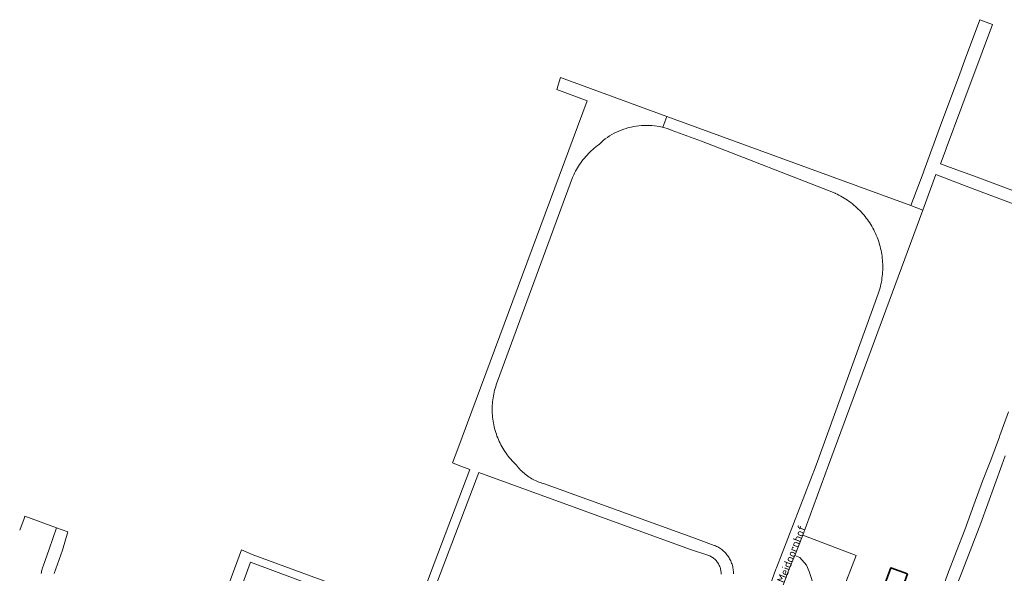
# Model space of a CAD drawing. Header units: metres. Extents: x 152610 to 160096, y 456114 to 462495.
# Tile 553 of 656: x 158043 to 158203, y 460982 to 461072. Entities that reach past the tile are written whole.
import ezdxf
from ezdxf.enums import TextEntityAlignment as Align

# ---------------------------------------------------------------- set-up
doc = ezdxf.new("R2010")
doc.units = ezdxf.units.M
doc.header["$LTSCALE"] = 0.5
for name, color, linetype, lineweight in [('B-PV-GR-BEPLANTING_CULTUUR_HEESTERS-GV', 251, 'CONTINUOUS', 18), ('B-PV-OG-BEBOUWING-GV', 6, 'CONTINUOUS', 35), ('B-PV-OG-TERREIN_BEGROEID-GV', 251, 'CONTINUOUS', 18), ('B-PV-OG-TOPOGRAFIE-T18', 1, 'CONTINUOUS', 18), ('B-PV-VH-OPENVERHARDING_BETONSTRAATSTEEN-GV', 251, 'CONTINUOUS', 18), ('B-PV-VH-OPENVERHARDING_TEGEL-GV', 251, 'CONTINUOUS', 18)]:
    doc.layers.add(name, color=color, linetype=linetype, lineweight=lineweight)
doc.styles.add('NLCS-ISO-M750-T18', font='NLCS-ISO.ttf', dxfattribs={"height": 1.35})

msp = doc.modelspace()

# ---------------------------------------------------------------- linework, layer by layer
at = {"layer": 'B-PV-GR-BEPLANTING_CULTUUR_HEESTERS-GV', "flags": 128}
msp.add_lwpolyline([(158169.5, 460985.017), (158170.566, 460983.761), (158171.025, 460982.73), (158171.415, 460981.454), (158171.628, 460980.359), (158172.506, 460978.744), (158173.128, 460978.381), (158174.567, 460977.162), (158175.34, 460976.801), (158176.385, 460979.613), (158178.617, 460985.375), (158169.994, 460988.627), (158168.666, 460985.372)], close=True, dxfattribs=at)
at = {"layer": 'B-PV-OG-BEBOUWING-GV', "flags": 128}
msp.add_lwpolyline([(158186.928, 460982.374), (158184.238, 460983.345), (158182.062, 460977.503), (158184.858, 460976.463)], close=True, dxfattribs=at)
at = {"layer": 'B-PV-OG-TERREIN_BEGROEID-GV', "flags": 128}
for points in [[(158156.726, 460982.329), (158156.725, 460982.489), (158156.716, 460982.648), (158156.698, 460982.807), (158156.674, 460982.964), (158156.641, 460983.121), (158156.6, 460983.275), (158156.552, 460983.427), (158156.496, 460983.577), (158156.433, 460983.723), (158156.362, 460983.866), (158156.284, 460984.006), (158156.2, 460984.141), (158156.109, 460984.272), (158156.011, 460984.398), (158155.907, 460984.52), (158155.797, 460984.635), (158155.682, 460984.746), (158155.561, 460984.85), (158155.435, 460984.948), (158155.304, 460985.04), (158155.169, 460985.125), (158155.03, 460985.203), (158154.887, 460985.274), (158154.878, 460985.278), (158151.613, 460986.37), (158117.431, 460998.84), (158110.728, 460981.19)], [(158171.415, 460981.454), (158171.025, 460982.73), (158170.566, 460983.761), (158169.5, 460985.017), (158168.666, 460985.372), (158167.767, 460983.168), (158165.251, 460976.412)]]:
    msp.add_lwpolyline(points, dxfattribs=at)
msp.add_lwpolyline([(158097.641, 460976.485), (158098.089, 460977.698), (158080.382, 460984.26), (158078.705, 460979.666), (158078.572, 460977.802)], close=True, dxfattribs=at)
at = {"layer": 'B-PV-VH-OPENVERHARDING_BETONSTRAATSTEEN-GV', "flags": 128}
msp.add_lwpolyline([(158046.454, 460982.426), (158046.484, 460982.611), (158046.519, 460982.795), (158046.561, 460982.978), (158046.608, 460983.159), (158046.66, 460983.339), (158046.719, 460983.518), (158046.751, 460983.611), (158047.758, 460986.396), (158048.958, 460989.836), (158043.817, 460991.724), (158043.69, 460991.375), (158042.969, 460989.439)], dxfattribs=at)
at = {"layer": 'B-PV-VH-OPENVERHARDING_TEGEL-GV', "flags": 128}
for points in [[(158203.886, 461044.666), (158199.961, 461046.11), (158198.269, 461046.731), (158194.341, 461048.175), (158192.31, 461048.922), (158193.219, 461051.368), (158193.223, 461051.378), (158195.769, 461058.233), (158199.049, 461067.057), (158200.719, 461071.546), (158198.686, 461072.307), (158197.005, 461067.781), (158196.25, 461065.785), (158195.362, 461063.383), (158192.532, 461055.719), (158189.629, 461047.862), (158189.467, 461047.425), (158187.516, 461042.141), (158189.411, 461041.385), (158191.551, 461047.184), (158197.172, 461045.042), (158205.387, 461041.91)], [(158158.715, 460982.37), (158158.715, 460982.567), (158158.707, 460982.764), (158158.692, 460982.96), (158158.668, 460983.156), (158158.636, 460983.35), (158158.597, 460983.543), (158158.55, 460983.734), (158158.495, 460983.923), (158158.432, 460984.11), (158158.362, 460984.294), (158158.284, 460984.475), (158158.199, 460984.652), (158158.107, 460984.826), (158158.008, 460984.997), (158157.902, 460985.163), (158157.79, 460985.324), (158157.671, 460985.481), (158157.546, 460985.633), (158157.415, 460985.78), (158157.277, 460985.921), (158157.135, 460986.056), (158156.986, 460986.186), (158156.833, 460986.31), (158156.675, 460986.427), (158156.512, 460986.538), (158156.345, 460986.641), (158156.174, 460986.739), (158155.999, 460986.829), (158155.82, 460986.911), (158155.638, 460986.987), (158155.61, 460986.998), (158152.148, 460988.259), (158127.943, 460997.028), (158127.906, 460997.038), (158127.661, 460997.109), (158127.418, 460997.189), (158127.177, 460997.275), (158126.94, 460997.37), (158126.705, 460997.471), (158126.474, 460997.58), (158126.246, 460997.696), (158126.022, 460997.819), (158125.802, 460997.949), (158125.586, 460998.086), (158125.374, 460998.23), (158125.168, 460998.38), (158124.965, 460998.537), (158124.768, 460998.7), (158124.576, 460998.869), (158124.39, 460999.043), (158124.209, 460999.224), (158124.034, 460999.41), (158123.864, 460999.602), (158123.701, 460999.798), (158123.544, 461000), (158123.481, 461000.059), (158123.255, 461000.278), (158123.034, 461000.503), (158122.819, 461000.733), (158122.61, 461000.968), (158122.408, 461001.209), (158122.211, 461001.455), (158122.021, 461001.706), (158121.837, 461001.961), (158121.659, 461002.221), (158121.489, 461002.486), (158121.325, 461002.754), (158121.168, 461003.027), (158121.018, 461003.304), (158120.875, 461003.584), (158120.739, 461003.868), (158120.611, 461004.156), (158120.489, 461004.446), (158120.376, 461004.74), (158120.269, 461005.036), (158120.171, 461005.335), (158120.08, 461005.636), (158119.996, 461005.94), (158119.921, 461006.245), (158119.853, 461006.553), (158119.793, 461006.862), (158119.741, 461007.172), (158119.696, 461007.484), (158119.66, 461007.797), (158119.632, 461008.11), (158119.611, 461008.424), (158119.599, 461008.739), (158119.595, 461009.054), (158119.598, 461009.368), (158119.61, 461009.683), (158119.629, 461009.997), (158119.657, 461010.311), (158119.692, 461010.623), (158119.736, 461010.935), (158119.787, 461011.246), (158119.847, 461011.555), (158119.914, 461011.862), (158119.988, 461012.168), (158120.071, 461012.472), (158120.161, 461012.773), (158120.259, 461013.073), (158120.365, 461013.369), (158120.478, 461013.663), (158132.617, 461046.697), (158132.675, 461046.829), (158132.812, 461047.123), (158132.956, 461047.414), (158133.107, 461047.701), (158133.265, 461047.984), (158133.43, 461048.264), (158133.602, 461048.539), (158133.78, 461048.81), (158133.965, 461049.076), (158134.157, 461049.338), (158134.355, 461049.595), (158134.56, 461049.847), (158134.77, 461050.094), (158134.987, 461050.336), (158135.209, 461050.572), (158135.437, 461050.803), (158135.671, 461051.028), (158135.91, 461051.247), (158136.155, 461051.46), (158136.405, 461051.667), (158136.66, 461051.868), (158136.919, 461052.063), (158137.608, 461052.704), (158137.943, 461052.962), (158138.287, 461053.208), (158138.64, 461053.44), (158139.002, 461053.658), (158139.372, 461053.863), (158139.749, 461054.053), (158140.133, 461054.23), (158140.524, 461054.391), (158140.92, 461054.538), (158141.322, 461054.669), (158141.728, 461054.785), (158142.139, 461054.886), (158142.553, 461054.971), (158142.97, 461055.04), (158143.389, 461055.094), (158143.81, 461055.132), (158144.232, 461055.153), (158144.655, 461055.159), (158145.077, 461055.149), (158145.499, 461055.122), (158145.919, 461055.08), (158146.338, 461055.022), (158146.754, 461054.948), (158147.167, 461054.858), (158147.248, 461054.838), (158147.912, 461056.616), (158130.694, 461062.908), (158130.091, 461060.979), (158135.026, 461059.147), (158114.034, 461002.653), (158113.134, 461000.368), (158114.08, 461000), (158115.969, 460999.305), (158109.601, 460982.487), (158107.256, 460976.193)], [(158165.251, 460976.412), (158167.767, 460983.168), (158168.666, 460985.372), (158169.994, 460988.627), (158174.143, 461000), (158189.411, 461041.385), (158187.516, 461042.141), (158147.912, 461056.616), (158147.248, 461054.838), (158147.577, 461054.753), (158147.982, 461054.633), (158148.382, 461054.497), (158148.777, 461054.346), (158153.519, 461052.601), (158175.211, 461044.134), (158175.248, 461044.117), (158175.541, 461043.98), (158175.831, 461043.835), (158176.117, 461043.684), (158176.399, 461043.525), (158176.677, 461043.359), (158176.951, 461043.187), (158177.221, 461043.008), (158177.486, 461042.822), (158177.747, 461042.63), (158178.003, 461042.431), (158178.253, 461042.226), (158178.499, 461042.015), (158178.739, 461041.798), (158178.974, 461041.575), (158179.203, 461041.347), (158179.427, 461041.112), (158179.645, 461040.873), (158179.856, 461040.628), (158180.062, 461040.378), (158180.261, 461040.122), (158180.454, 461039.862), (158180.641, 461039.598), (158180.821, 461039.328), (158180.994, 461039.055), (158181.161, 461038.777), (158181.32, 461038.495), (158181.473, 461038.21), (158181.618, 461037.92), (158181.756, 461037.628), (158181.887, 461037.331), (158182.01, 461037.032), (158182.127, 461036.73), (158182.235, 461036.425), (158182.336, 461036.117), (158182.43, 461035.807), (158182.516, 461035.495), (158182.593, 461035.181), (158182.664, 461034.865), (158182.726, 461034.547), (158182.781, 461034.228), (158182.827, 461033.907), (158182.866, 461033.586), (158182.897, 461033.263), (158182.92, 461032.94), (158182.934, 461032.617), (158182.941, 461032.293), (158182.94, 461031.969), (158182.931, 461031.646), (158182.913, 461031.322), (158182.888, 461030.999), (158182.855, 461030.677), (158182.814, 461030.356), (158182.765, 461030.036), (158182.708, 461029.717), (158182.643, 461029.4), (158182.571, 461029.084), (158182.49, 461028.771), (158182.402, 461028.459), (158182.306, 461028.15), (158182.203, 461027.843), (158172.148, 461000), (158165.682, 460983.373), (158165.585, 460983.127), (158163.647, 460977.694)], [(158203.349, 461008.676), (158201.943, 461004.844), (158201.863, 461004.626), (158200.465, 461000.817), (158200.166, 461000), (158199.136, 460997.408), (158197.728, 460993.557), (158196.261, 460989.543), (158194.922, 460986.036), (158193.434, 460982.278), (158192.74, 460980.275), (158190.508, 460974.363), (158189.26, 460970.631), (158189.048, 460969.996), (158191.169, 460969.845), (158191.365, 460970.508), (158193, 460975.118), (158193.248, 460975.97), (158194.735, 460980.012), (158195.633, 460982.312), (158198.856, 460990.578), (158202.251, 461000), (158202.775, 461001.512)], [(158110.728, 460981.19), (158117.431, 460998.84), (158151.613, 460986.37), (158154.878, 460985.278), (158154.887, 460985.274), (158155.03, 460985.203), (158155.169, 460985.125), (158155.304, 460985.04), (158155.435, 460984.948), (158155.561, 460984.85), (158155.682, 460984.746), (158155.797, 460984.635), (158155.907, 460984.52), (158156.011, 460984.398), (158156.109, 460984.272), (158156.2, 460984.141), (158156.284, 460984.006), (158156.362, 460983.866), (158156.433, 460983.723), (158156.496, 460983.577), (158156.552, 460983.427), (158156.6, 460983.275), (158156.641, 460983.121), (158156.674, 460982.964), (158156.698, 460982.807), (158156.716, 460982.648), (158156.725, 460982.489), (158156.726, 460982.329)], [(158048.562, 460982.435), (158049.925, 460986.2), (158050.769, 460989.197), (158048.958, 460989.836), (158047.758, 460986.396), (158046.751, 460983.611), (158046.719, 460983.518), (158046.66, 460983.339), (158046.608, 460983.159), (158046.561, 460982.978), (158046.519, 460982.795), (158046.484, 460982.611), (158046.454, 460982.426)], [(158099.828, 460978.466), (158080.678, 460985.537), (158078.945, 460986.274), (158076.866, 460980.724)]]:
    msp.add_lwpolyline(points, dxfattribs=at)
msp.add_lwpolyline([(158097.641, 460976.485), (158078.572, 460977.802), (158078.705, 460979.666), (158080.382, 460984.26), (158098.089, 460977.698)], close=True, dxfattribs=at)

# ---------------------------------------------------------------- texts
at = {"layer": 'B-PV-OG-TOPOGRAFIE-T18', "style": 'NLCS-ISO-M750-T18'}
msp.add_text('Meidoornhof', height=1.35, rotation=68.8, dxfattribs=at).set_placement((158168.121, 460985.602), align=Align.MIDDLE)

doc.saveas('drawing.dxf')
